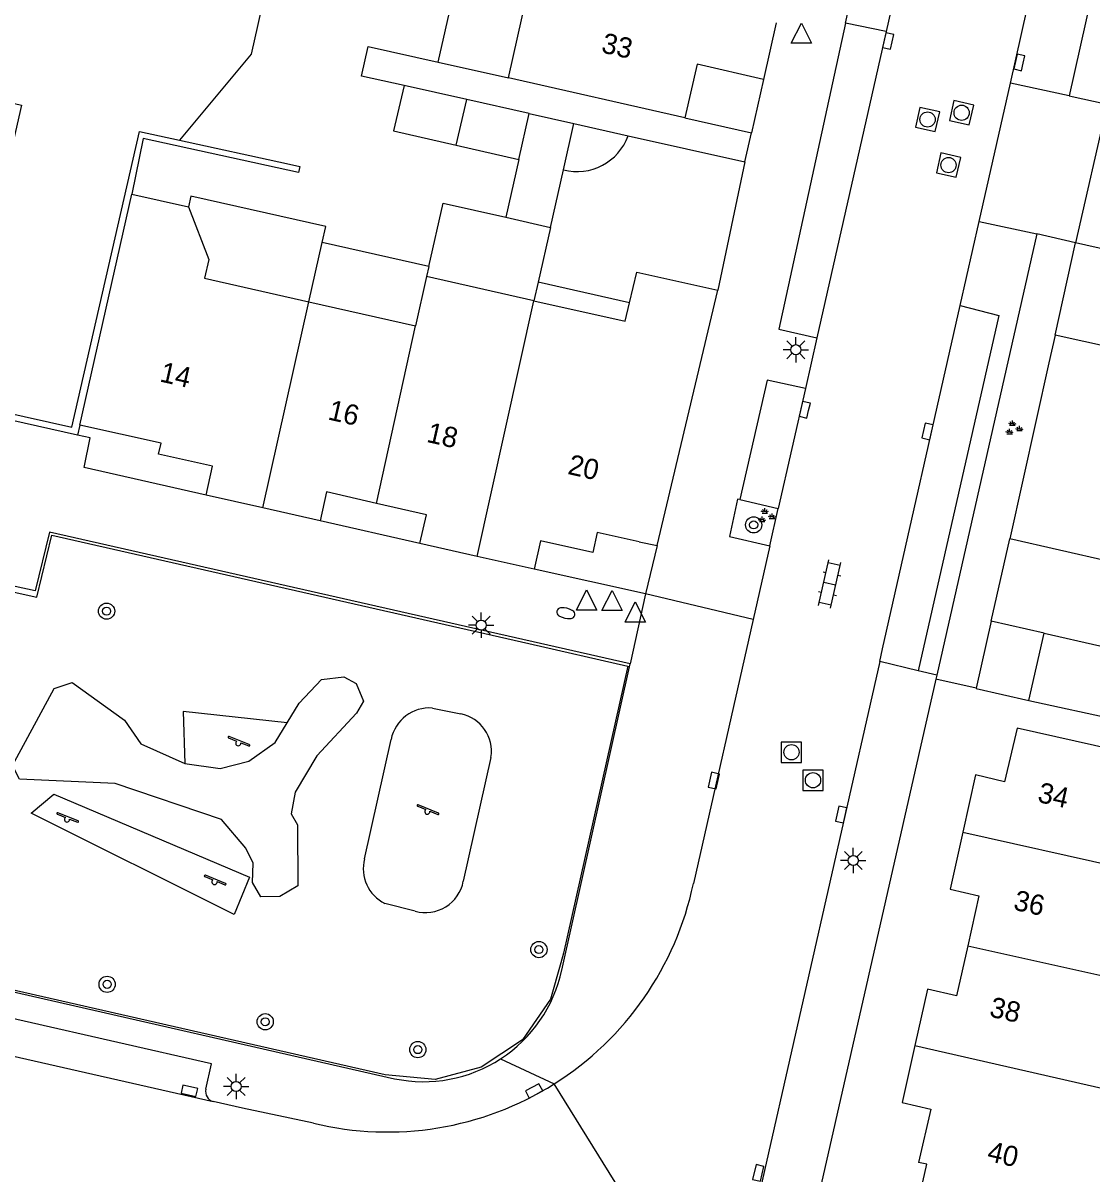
# Model space of a CAD drawing. Extents: x 128999 to 131010, y 395498 to 399007.
# Drawn here: x 129426.2 to 129478.9, y 398880.6 to 398937.3 of the extents above; entities that cross this region are included whole.
import ezdxf

# ---------------------------------------------------------------- set-up
doc = ezdxf.new("R2010")
doc.units = 0
for name, color, linetype in [('gg-afsc-erfafscheiding', 7, 'Continuous'), ('gg-afsc-hekwerk', 7, 'Continuous'), ('gg-afsc-muur', 7, 'Continuous'), ('gg-anno-huisnummerreeks BGT', 7, 'Continuous'), ('gg-bbg-bijgebouw', 7, 'Continuous'), ('gg-bbg-gedigitaliseerde bebouwing', 7, 'Continuous'), ('gg-bbg-hoofdgebouw', 7, 'Continuous'), ('gg-bbg-luifel en loopbrug', 7, 'Continuous'), ('gg-bbg-tussenscheiding', 7, 'Continuous'), ('gg-knt-verharding', 7, 'Continuous'), ('gg-knt-verharding nz', 7, 'Continuous'), ('gg-kntw-beschoeiing', 7, 'Continuous'), ('gg-kntw-kademuur', 7, 'Continuous'), ('gt-grn-groengrens', 7, 'Continuous'), ('gt-grn-vlakafsluiter', 7, 'Continuous'), ('gt-grn-weggrens', 7, 'Continuous'), ('gt-symb-boom', 7, 'Continuous'), ('gt-symb-brandkraan', 7, 'Continuous'), ('gt-symb-groenvak', 7, 'Continuous'), ('gt-symb-klinker verharding', 7, 'Continuous'), ('gt-symb-kolk', 7, 'Continuous'), ('gt-symb-lichtmast', 7, 'Continuous'), ('gt-symb-rioolschacht', 7, 'Continuous'), ('gt-symb-speelvoorziening', 7, 'Continuous'), ('gt-symb-waterafsluiter', 7, 'Continuous')]:
    doc.layers.add(name, color=color, linetype=linetype)

# ---------------------------------------------------------------- blocks, each defined once
blk = doc.blocks.new('gt0-KOLK')
at = {"layer": 'gt-symb-kolk'}
blk.add_lwpolyline([(0, 0), (0.375, 0), (0.375, 0.4), (-0.375, 0.4), (-0.375, 0), (0, 0)], dxfattribs=at)
blk = doc.blocks.new('gt0-RS')
at = {"layer": 'gt-symb-rioolschacht'}
blk.add_lwpolyline([(-0.5, -0.5), (0.5, -0.5), (0.5, 0.5), (-0.5, 0.5)], close=True, dxfattribs=at)
blk.add_circle((0, 0), 0.375, dxfattribs=at)
blk = doc.blocks.new('gt0-GRVAK')
at = {"layer": 'gt-symb-groenvak'}
for p, q in [((-0.11, 0.189), (-0.228, 0.24)), ((-0.182, 0.153), (0.088, 0.153)), ((-0.091, 0.211), (-0.156, 0.322)), ((-0.047, 0.214), (-0.047, 0.393)), ((-0.004, 0.211), (0.061, 0.322)), ((0.015, 0.189), (0.133, 0.24)), ((0.262, -0.052), (0.197, 0.059)), ((0.305, -0.049), (0.305, 0.13)), ((0.349, -0.052), (0.414, 0.059)), ((-0.245, -0.228), (-0.363, -0.177)), ((-0.318, -0.264), (-0.047, -0.264)), ((-0.226, -0.206), (-0.291, -0.095)), ((-0.183, -0.203), (-0.183, -0.024)), ((-0.139, -0.206), (-0.074, -0.095)), ((-0.12, -0.228), (-0.002, -0.177)), ((0.243, -0.074), (0.125, -0.023)), ((0.17, -0.11), (0.441, -0.11)), ((0.368, -0.074), (0.486, -0.023))]:
    blk.add_line(p, q, dxfattribs=at)
blk = doc.blocks.new('gt0-WAFSL')
at = {"layer": 'gt-symb-waterafsluiter'}
for p, q in [((-0.5, -0.333), (0, 0.667)), ((0, 0.667), (0.5, -0.333)), ((0.5, -0.333), (-0.5, -0.333))]:
    blk.add_line(p, q, dxfattribs=at)
blk = doc.blocks.new('gt0-LMAST')
at = {"layer": 'gt-symb-lichtmast'}
for p, q in [((-0.005, 0.246), (-0.005, 0.621)), ((-0.182, 0.173), (-0.447, 0.438)), ((0.172, 0.173), (0.437, 0.438)), ((-0.255, -0.004), (-0.63, -0.004)), ((-0.182, -0.181), (-0.447, -0.446)), ((-0.005, -0.254), (-0.005, -0.629)), ((0.437, -0.446), (0.172, -0.181)), ((0.245, -0.004), (0.62, -0.004))]:
    blk.add_line(p, q, dxfattribs=at)
blk.add_circle((-0.005, -0.004), 0.25, dxfattribs=at)
blk = doc.blocks.new('gt0-BOOM')
at = {"layer": 'gt-symb-boom'}
for radius in [0.4, 0.2]:
    blk.add_circle((0, 0), radius, dxfattribs=at)
blk = doc.blocks.new('gt0-BR')
at = {"layer": 'gt-symb-brandkraan'}
for centre, radius, start, end in [((-0.244, 0), 0.206, 107.5669, 252.4331), ((0.599, -2.664), 3, 106.892, 107.5669), ((0, -0.691), 0.938, 73.108, 106.892), ((-0.599, -2.664), 3, 72.4331, 73.108), ((0.244, 0), 0.206, 287.567, 72.4331), ((0.599, 2.664), 3, 252.4331, 253.108), ((0, 0.691), 0.938, 253.108, 286.8921), ((-0.599, 2.664), 3, 286.8921, 287.567)]:
    blk.add_arc(centre, radius, start, end, dxfattribs=at)
blk = doc.blocks.new('gt0-KL1')
at = {"layer": 'gt-symb-klinker verharding'}
for p, q in [((-1.15, 0.3), (1.15, 0.3)), ((-1, -0.3), (-1, 0.3)), ((-0.5, 0.3), (-0.5, 0.45)), ((0, -0.3), (0, 0.3)), ((0.5, 0.3), (0.5, 0.45)), ((1, -0.3), (1, 0.3)), ((-1.15, -0.3), (1.15, -0.3)), ((-0.5, -0.45), (-0.5, -0.3)), ((0.5, -0.45), (0.5, -0.3))]:
    blk.add_line(p, q, dxfattribs=at)
blk = doc.blocks.new('gt0-SV')
at = {"layer": 'gt-symb-speelvoorziening'}
for p, q in [((-0.477, 0.255), (-0.08, 0.096)), ((0.542, -0.076), (-0.449, 0.324)), ((0.125, 0.014), (0.515, -0.143))]:
    blk.add_line(p, q, dxfattribs=at)
for centre, radius, start, end in [((-0.466, 0.291), 0.0369, 63.6251, 252.6602), ((-0.002, -0.005), 0.128, 127.6866, 8.5986), ((0.531, -0.111), 0.0363, 243.5085, 72.5436)]:
    blk.add_arc(centre, radius, start, end, dxfattribs=at)

msp = doc.modelspace()

# ---------------------------------------------------------------- linework, layer by layer
at = {"layer": 'gg-afsc-erfafscheiding'}
msp.add_line((129458.79, 398932.63), (129462.077, 398931.887), dxfattribs=at)
msp.add_lwpolyline([(129444.97, 398934.21), (129442.863, 398934.683), (129443.19, 398936.14), (129446.646, 398935.365)], dxfattribs=at)
at = {"layer": 'gg-afsc-hekwerk'}
msp.add_line((129444.022, 398885.456), (129410.134, 398893.179), dxfattribs=at)
for points in [[(129420.809, 398910.332), (129426.851, 398908.993), (129427.591, 398912.058), (129451.111, 398906.706)], [(129451.111, 398906.706), (129455.987, 398905.597), (129452.82, 398891.453), (129452.684, 398890.969)], [(129452.684, 398890.969), (129452.18, 398889.174), (129450.801, 398887.179), (129448.76, 398885.831), (129446.486, 398885.218), (129444.022, 398885.456)]]:
    msp.add_lwpolyline(points, dxfattribs=at)
at = {"layer": 'gg-afsc-muur'}
for p, q in [((129456.008, 398931.737), (129461.753, 398930.45)), ((129461.753, 398930.45), (129460.431, 398924.135)), ((129473.901, 398907.813), (129474.82, 398911.87))]:
    msp.add_line(p, q, dxfattribs=at)
at = {"layer": 'gg-bbg-bijgebouw'}
for p, q in [((129448.05, 398933.52), (129444.97, 398934.21)), ((129451.13, 398932.83), (129448.05, 398933.52)), ((129450.62, 398930.57), (129451.13, 398932.83)), ((129447.522, 398931.277), (129450.62, 398930.57)), ((129473.901, 398907.813), (129473.154, 398904.517)), ((129476.514, 398907.217), (129473.901, 398907.813)), ((129475.758, 398903.903), (129476.514, 398907.217))]:
    msp.add_line(p, q, dxfattribs=at)
for points in [[(129444.97, 398934.21), (129444.44, 398931.98), (129447.522, 398931.277)], [(129473.154, 398904.517), (129473.15, 398904.497), (129475.758, 398903.903)]]:
    msp.add_lwpolyline(points, dxfattribs=at)
at = {"layer": 'gg-bbg-gedigitaliseerde bebouwing'}
for p, q in [((129428.971, 398917.48), (129431.543, 398928.865)), ((129431.543, 398928.865), (129434.336, 398928.234)), ((129446.072, 398924.805), (129445.521, 398922.366)), ((129451.361, 398923.61), (129446.072, 398924.805)), ((129435.125, 398924.715), (129440.271, 398923.552)), ((129440.271, 398923.552), (129445.521, 398922.366)), ((129451.361, 398923.61), (129455.86, 398922.594))]:
    msp.add_line(p, q, dxfattribs=at)
msp.add_lwpolyline([(129434.336, 398928.234), (129435.334, 398925.637), (129435.125, 398924.715)], dxfattribs=at)
at = {"layer": 'gg-bbg-hoofdgebouw'}
for p, q in [((129450.101, 398934.59), (129451.318, 398939.998)), ((129463.299, 398937.31), (129462.67, 398934.52)), ((129458.79, 398932.63), (129450.101, 398934.59)), ((129457.432, 398911.535), (129460.431, 398924.135)), ((129455.86, 398922.594), (129456.077, 398923.507)), ((129477.045, 398921.912), (129476.741, 398920.54)), ((129479.874, 398921.289), (129477.045, 398921.912)), ((129476.741, 398920.54), (129474.82, 398911.87)), ((129437.991, 398913.394), (129435.2, 398914.02)), ((129440.821, 398912.76), (129437.991, 398913.394)), ((129456.54, 398911.73), (129457.432, 398911.535)), ((129448.56, 398911.008), (129445.731, 398911.64)), ((129451.371, 398910.38), (129448.56, 398911.008))]:
    msp.add_line(p, q, dxfattribs=at)
for points in [[(129462.67, 398934.52), (129459.4, 398935.27), (129458.79, 398932.63)], [(129456.077, 398923.507), (129456.435, 398925.009), (129460.431, 398924.135)], [(129435.2, 398914.02), (129435.521, 398915.45), (129432.861, 398916.05), (129432.981, 398916.58), (129428.971, 398917.48)], [(129443.602, 398913.62), (129441.141, 398914.18), (129440.821, 398912.76)], [(129445.731, 398911.64), (129446.061, 398913.06), (129443.602, 398913.62)], [(129456.54, 398911.73), (129454.481, 398912.18), (129454.261, 398911.2), (129451.681, 398911.78), (129451.371, 398910.38)], [(129482.722, 398909.145), (129479.516, 398909.872), (129479.72, 398910.75), (129474.82, 398911.87)], [(129482.672, 398895.14), (129483.9, 398900.58), (129475.17, 398902.53), (129474.55, 398899.9), (129473.13, 398900.23), (129472.501, 398897.419)], [(129472.501, 398897.419), (129471.87, 398894.6), (129473.29, 398894.28), (129472.739, 398891.81)], [(129472.739, 398891.81), (129472.19, 398889.35), (129470.76, 398889.67), (129470.138, 398886.888)], [(129470.138, 398886.888), (129469.51, 398884.08), (129470.93, 398883.75), (129470.32, 398881.13)], [(129470.04, 398878.001), (129470.719, 398881.041), (129470.32, 398881.13)]]:
    msp.add_lwpolyline(points, dxfattribs=at)
at = {"layer": 'gg-bbg-luifel en loopbrug'}
for p, q in [((129446.646, 398935.365), (129447.859, 398940.774)), ((129446.646, 398935.365), (129450.101, 398934.59)), ((129451.13, 398932.83), (129453.324, 398932.338)), ((129452.811, 398930.057), (129453.324, 398932.338)), ((129453.324, 398932.338), (129456.008, 398931.737)), ((129450.62, 398930.57), (129449.979, 398927.719)), ((129452.174, 398927.225), (129452.811, 398930.057)), ((129449.979, 398927.719), (129452.174, 398927.225)), ((129452.174, 398927.225), (129451.566, 398924.522)), ((129440.271, 398923.552), (129440.928, 398926.475)), ((129446.182, 398925.293), (129440.928, 398926.475)), ((129446.182, 398925.293), (129446.072, 398924.805)), ((129451.566, 398924.522), (129451.361, 398923.61)), ((129456.077, 398923.507), (129451.566, 398924.522)), ((129475.758, 398903.903), (129481.254, 398902.697))]:
    msp.add_line(p, q, dxfattribs=at)
for points in [[(129440.928, 398926.475), (129441.105, 398927.259), (129434.453, 398928.756), (129434.336, 398928.234)], [(129446.182, 398925.293), (129446.884, 398928.415), (129449.979, 398927.719)], [(129476.514, 398907.217), (129481.999, 398905.968), (129481.254, 398902.697)]]:
    msp.add_lwpolyline(points, dxfattribs=at)
msp.add_arc((129453.477, 398932.671), 2.697, 255.6984, 339.7448, dxfattribs=at)
at = {"layer": 'gg-bbg-tussenscheiding'}
for p, q in [((129447.522, 398931.277), (129448.05, 398933.52)), ((129437.991, 398913.394), (129440.271, 398923.552)), ((129448.56, 398911.008), (129451.361, 398923.61)), ((129443.602, 398913.62), (129445.521, 398922.366)), ((129472.501, 398897.419), (129482.672, 398895.14)), ((129472.739, 398891.81), (129481.483, 398889.869)), ((129470.138, 398886.888), (129480.289, 398884.58))]:
    msp.add_line(p, q, dxfattribs=at)
at = {"layer": 'gg-knt-verharding'}
for p, q in [((129482.871, 398956.542), (129477.74, 398933.71)), ((129466.711, 398937.295), (129467.164, 398939.301)), ((129469.151, 398938.792), (129468.718, 398936.878)), ((129474.845, 398934.33), (129475.659, 398937.928)), ((129468.718, 398936.878), (129466.711, 398937.295)), ((129462.67, 398934.52), (129462.077, 398931.887)), ((129473.303, 398927.506), (129474.845, 398934.33)), ((129477.74, 398933.71), (129479.606, 398933.29)), ((129479.606, 398933.29), (129478.055, 398926.47)), ((129472.367, 398923.369), (129473.303, 398927.506)), ((129476.15, 398926.9), (129471.211, 398905.158)), ((129478.055, 398926.47), (129476.15, 398926.9)), ((129465.301, 398921.772), (129464.74, 398919.289)), ((129461.502, 398913.809), (129463.402, 398913.372)), ((129462.986, 398911.533), (129463.402, 398913.372)), ((129445.731, 398911.64), (129440.821, 398912.76)), ((129457.432, 398911.535), (129456.865, 398909.153)), ((129462.986, 398911.533), (129462.163, 398907.892)), ((129456.865, 398909.153), (129451.371, 398910.38)), ((129462.163, 398907.892), (129459.219, 398894.875)), ((129452.73, 398890.617), (129456.11, 398905.71)), ((129468.402, 398905.83), (129462.449, 398879.497)), ((129470.299, 398905.364), (129468.402, 398905.83)), ((129471.166, 398904.961), (129465.286, 398879.081)), ((129471.211, 398905.158), (129471.166, 398904.961)), ((129446.362, 398903.53), (129447.756, 398903.237)), ((129443.015, 398896.105), (129444.319, 398901.982)), ((129449.242, 398901.099), (129447.879, 398894.991)), ((129445.502, 398893.512), (129444.016, 398893.896)), ((129408.747, 398893.393), (129444.491, 398885.26)), ((129436.989, 398883.814), (129435.549, 398884.139)), ((129440.491, 398883.07), (129436.989, 398883.814))]:
    msp.add_line(p, q, dxfattribs=at)
for points in [[(129466.711, 398937.295), (129463.423, 398922.209), (129465.301, 398921.772)], [(129550.27, 398908.69), (129532.87, 398912.58), (129533.2, 398914.03), (129478.055, 398926.47)], [(129472.367, 398923.369), (129474.266, 398922.874), (129470.299, 398905.364)], [(129464.74, 398919.289), (129462.855, 398919.693), (129461.502, 398913.809)], [(129435.2, 398914.02), (129429.191, 398915.39), (129429.481, 398916.85), (129428.86, 398916.988)], [(129456.11, 398905.71), (129427.481, 398912.2), (129426.781, 398909.3), (129420.991, 398910.56), (129421.611, 398913.52), (129413.602, 398915.327)], [(129461.502, 398913.809), (129461.397, 398913.833), (129461.004, 398911.979), (129462.986, 398911.533)], [(129435.19, 398884.738), (129435.469, 398885.984), (129421.601, 398889.146), (129392.82, 398895.668)]]:
    msp.add_lwpolyline(points, dxfattribs=at)
for centre, radius, start, end in [((129446.213, 398901.604), 1.931, 85.5778, 168.7253), ((129447.388, 398901.396), 1.878, 350.9086, 78.6933), ((129444.856, 398895.608), 1.907, 164.8886, 243.8664), ((129446.006, 398895.351), 1.907, 254.6601, 349.1207), ((129444.142, 398898.036), 15.404, 302.2217, 348.1589), ((129445.922, 398892.074), 6.962, 303.0297, 347.9222), ((129445.922, 398892.073), 6.962, 258.1418, 303.0366), ((129435.674, 398884.621), 0.498, 166.4332, 255.438), ((129444.142, 398898.036), 15.405, 256.2914, 302.2243)]:
    msp.add_arc(centre, radius, start, end, dxfattribs=at)
at = {"layer": 'gg-knt-verharding nz'}
for p, q in [((129468.718, 398936.878), (129465.301, 398921.772)), ((129468.542, 398906.449), (129472.367, 398923.369)), ((129464.74, 398919.289), (129463.402, 398913.372)), ((129468.402, 398905.83), (129468.542, 398906.449)), ((129421.197, 398887.384), (129435.549, 398884.139))]:
    msp.add_line(p, q, dxfattribs=at)
at = {"layer": 'gg-kntw-beschoeiing'}
msp.add_lwpolyline([(129450.814, 398995.37), (129437.421, 398935.754), (129433.882, 398931.526)], dxfattribs=at)
at = {"layer": 'gg-kntw-kademuur'}
for p, q in [((129433.882, 398931.526), (129439.159, 398930.367)), ((129428.86, 398916.988), (129422.59, 398918.375)), ((129428.971, 398917.48), (129428.86, 398916.988))]:
    msp.add_line(p, q, dxfattribs=at)
for points in [[(129424.139, 398933.703), (129426.103, 398933.253), (129422.765, 398918.668), (129428.589, 398917.368), (129431.918, 398931.958), (129433.882, 398931.526)], [(129439.159, 398930.367), (129439.814, 398930.223), (129439.75, 398929.93), (129432.106, 398931.599), (129431.543, 398928.865)]]:
    msp.add_lwpolyline(points, dxfattribs=at)
at = {"layer": 'gt-grn-groengrens'}
for points in [[(129439.194, 398902.799), (129439.787, 398903.773), (129440.881, 398904.945), (129441.99, 398905.073), (129442.599, 398904.732), (129442.958, 398903.874), (129442.613, 398903.278), (129440.661, 398901.181), (129439.594, 398899.39)], [(129439.594, 398899.39), (129439.396, 398898.312), (129439.705, 398897.774), (129439.726, 398894.759), (129438.833, 398894.24), (129437.896, 398894.217), (129437.495, 398894.925), (129437.527, 398895.877), (129437.158, 398896.629), (129435.963, 398898.039), (129430.726, 398899.807), (129426, 398900.027), (129425.655, 398900.69), (129427.708, 398904.5), (129428.592, 398904.786), (129431.186, 398902.929), (129431.984, 398901.765), (129434.148, 398900.804)], [(129439.194, 398902.799), (129434.074, 398903.357), (129434.148, 398900.804)], [(129434.148, 398900.804), (129435.891, 398900.547), (129437.31, 398900.915), (129438.6, 398901.824), (129439.194, 398902.799)], [(129427.695, 398899.292), (129437.338, 398895.186), (129436.581, 398893.354), (129426.584, 398898.34), (129427.695, 398899.292)]]:
    msp.add_lwpolyline(points, dxfattribs=at)
at = {"layer": 'gt-grn-vlakafsluiter'}
for p, q in [((129477.045, 398921.912), (129478.055, 398926.47)), ((129473.154, 398904.517), (129471.166, 398904.961))]:
    msp.add_line(p, q, dxfattribs=at)
at = {"layer": 'gt-grn-weggrens'}
for p, q in [((129477.74, 398933.71), (129474.845, 398934.33)), ((129461.753, 398930.45), (129462.077, 398931.887)), ((129473.303, 398927.506), (129476.15, 398926.9)), ((129456.865, 398909.153), (129456.11, 398905.71)), ((129462.163, 398907.892), (129456.865, 398909.153)), ((129471.211, 398905.158), (129470.299, 398905.364)), ((129449.717, 398886.237), (129452.356, 398885.004)), ((129458.915, 398874.437), (129452.356, 398885.004))]:
    msp.add_line(p, q, dxfattribs=at)

# ---------------------------------------------------------------- block references
at = {"layer": 'gt-symb-boom'}
for p in [(129462.191, 398912.559), (129430.295, 398908.305), (129451.604, 398891.623), (129430.323, 398889.912), (129438.114, 398888.065), (129445.636, 398886.693)]:
    msp.add_blockref('gt0-BOOM', p, dxfattribs=at)
at = {"layer": 'gt-symb-brandkraan', "rotation": -12.771242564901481}
msp.add_blockref('gt0-BR', (129452.931, 398908.205), dxfattribs=at)
at = {"layer": 'gt-symb-groenvak'}
for p in [(129474.987, 398917.317), (129462.79, 398912.99)]:
    msp.add_blockref('gt0-GRVAK', p, dxfattribs=at)
at = {"layer": 'gt-symb-klinker verharding', "rotation": 77.29726808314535}
msp.add_blockref('gt0-KL1', (129465.937, 398909.646), dxfattribs=at)
at = {"layer": 'gt-symb-kolk'}
for p, rotation in [((129469.009, 398936.366), 77.22875743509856), ((129475.479, 398935.312), 77.22875743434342), ((129464.9, 398918.19), 77.17287657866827), ((129470.564, 398917.21), -102.82712342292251), ((129460.424, 398899.906), 76.93666266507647), ((129466.692, 398898.239), 77.40904938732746), ((129434.424, 398884.856), 167.22875743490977), ((129451.461, 398884.481), 28.358963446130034), ((129462.613, 398880.57), 77.06118937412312)]:
    msp.add_blockref('gt0-KOLK', p, dxfattribs=dict(at, rotation=rotation))
at = {"layer": 'gt-symb-lichtmast'}
for p in [(129464.27, 398921.197), (129448.761, 398907.622), (129467.106, 398896.021), (129436.683, 398884.881)]:
    msp.add_blockref('gt0-LMAST', p, dxfattribs=at)
at = {"layer": 'gt-symb-rioolschacht'}
for p, rotation in [((129472.44, 398932.873), -12.771242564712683), ((129470.761, 398932.54), -12.77124256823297), ((129471.795, 398930.293), -12.771242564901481)]:
    msp.add_blockref('gt0-RS', p, dxfattribs=dict(at, rotation=rotation))
for p in [(129464.053, 398901.351), (129465.114, 398899.971)]:
    msp.add_blockref('gt0-RS', p, dxfattribs=at)
at = {"layer": 'gt-symb-speelvoorziening'}
for p in [(129436.787, 398901.802), (129446.109, 398898.43), (129428.348, 398898.04), (129435.616, 398894.963)]:
    msp.add_blockref('gt0-SV', p, dxfattribs=at)
at = {"layer": 'gt-symb-waterafsluiter'}
for p in [(129464.54, 398936.63), (129453.953, 398908.694), (129455.208, 398908.665), (129456.357, 398908.096)]:
    msp.add_blockref('gt0-WAFSL', p, dxfattribs=at)

# ---------------------------------------------------------------- texts
at = {"layer": 'gg-anno-huisnummerreeks BGT'}
for s, rotation, p in [('33', 347, (129454.633, 398935.859)), ('14', 347.3, (129432.873, 398919.635)), ('16', 347.2, (129441.16, 398917.764)), ('18', 347.2, (129446.026, 398916.656)), ('20', 347.3, (129452.98, 398915.076)), ('34', 347.4, (129476.138, 398898.911)), ('36', 347.4, (129474.949, 398893.599)), ('38', 347.4, (129473.764, 398888.332)), ('40', 346.9, (129473.651, 398881.222))]:
    msp.add_text(s, height=1, rotation=rotation, dxfattribs=at).set_placement(p)

doc.saveas('drawing.dxf')
